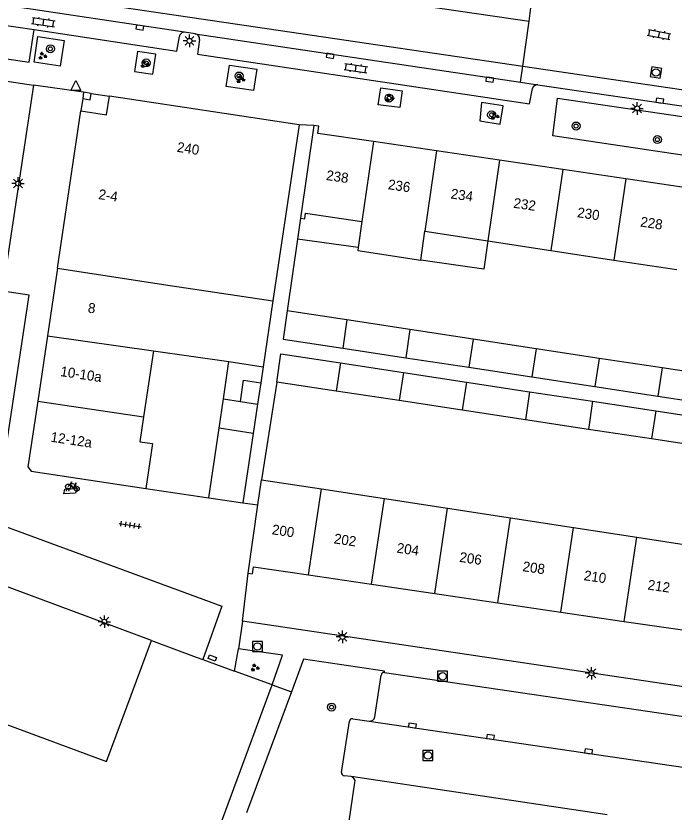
# Model space of a CAD drawing. Extents: x 132999 to 136000, y 398499 to 400501.
# Drawn here: x 134277.5 to 134343.4, y 399484.5 to 399564.2 of the extents above; entities that cross this region are included whole.
import ezdxf

# ---------------------------------------------------------------- set-up
doc = ezdxf.new("R2010")
doc.units = 0
for name, color, linetype in [('gg-afsc-erfafscheiding', 7, 'Continuous'), ('gg-afsc-hekwerk', 7, 'Continuous'), ('gg-anno-huisnummerreeks BGT', 7, 'Continuous'), ('gg-bbg-bijgebouw', 7, 'Continuous'), ('gg-bbg-gedigitaliseerde bebouwing', 7, 'Continuous'), ('gg-bbg-gedigitaliseerde bijgebouw', 7, 'Continuous'), ('gg-bbg-hoofdgebouw', 7, 'Continuous'), ('gg-bbg-luifel en loopbrug', 7, 'Continuous'), ('gg-bbg-onder overbouw', 7, 'Continuous'), ('gg-bbg-pand overbouw', 7, 'Continuous'), ('gg-bbg-pilaar onder overbouw', 7, 'Continuous'), ('gg-bbg-pilaar pand', 7, 'Continuous'), ('gg-bbg-tussenscheiding', 7, 'Continuous'), ('gg-knt-verharding', 7, 'Continuous'), ('gg-knt-verharding nz', 7, 'Continuous'), ('gt-grn-weggrens', 7, 'Continuous'), ('gt-symb-boom', 7, 'Continuous'), ('gt-symb-fietsenrek', 7, 'Continuous'), ('gt-symb-groenvak', 7, 'Continuous'), ('gt-symb-klinker verharding', 7, 'Continuous'), ('gt-symb-kolk', 7, 'Continuous'), ('gt-symb-kolk center center', 7, 'Continuous'), ('gt-symb-lichtmast', 7, 'Continuous'), ('gt-symb-rioolschacht', 7, 'Continuous'), ('gt-symb-tegel verharding', 7, 'Continuous'), ('gt-symb-waterafsluiter', 7, 'Continuous')]:
    doc.layers.add(name, color=color, linetype=linetype)

# ---------------------------------------------------------------- blocks, each defined once
blk = doc.blocks.new('gt0-GRVAK')
at = {"layer": 'gt-symb-groenvak'}
for p, q in [((-0.11, 0.189), (-0.228, 0.24)), ((-0.182, 0.153), (0.088, 0.153)), ((-0.091, 0.211), (-0.156, 0.322)), ((-0.047, 0.214), (-0.047, 0.393)), ((-0.004, 0.211), (0.061, 0.322)), ((0.015, 0.189), (0.133, 0.24)), ((0.262, -0.052), (0.197, 0.059)), ((0.305, -0.049), (0.305, 0.13)), ((0.349, -0.052), (0.414, 0.059)), ((-0.245, -0.228), (-0.363, -0.177)), ((-0.318, -0.264), (-0.047, -0.264)), ((-0.226, -0.206), (-0.291, -0.095)), ((-0.183, -0.203), (-0.183, -0.024)), ((-0.139, -0.206), (-0.074, -0.095)), ((-0.12, -0.228), (-0.002, -0.177)), ((0.243, -0.074), (0.125, -0.023)), ((0.17, -0.11), (0.441, -0.11)), ((0.368, -0.074), (0.486, -0.023))]:
    blk.add_line(p, q, dxfattribs=at)
blk = doc.blocks.new('gt0-KL1')
at = {"layer": 'gt-symb-klinker verharding'}
for p, q in [((-1.15, 0.3), (1.15, 0.3)), ((-1, -0.3), (-1, 0.3)), ((-0.5, 0.3), (-0.5, 0.45)), ((0, -0.3), (0, 0.3)), ((0.5, 0.3), (0.5, 0.45)), ((1, -0.3), (1, 0.3)), ((-1.15, -0.3), (1.15, -0.3)), ((-0.5, -0.45), (-0.5, -0.3)), ((0.5, -0.45), (0.5, -0.3))]:
    blk.add_line(p, q, dxfattribs=at)
blk = doc.blocks.new('gt0-BOOM')
at = {"layer": 'gt-symb-boom'}
for radius in [0.4, 0.2]:
    blk.add_circle((0, 0), radius, dxfattribs=at)
blk = doc.blocks.new('gt0-KOLK')
at = {"layer": 'gt-symb-kolk'}
blk.add_lwpolyline([(0, 0), (0.375, 0), (0.375, 0.4), (-0.375, 0.4), (-0.375, 0), (0, 0)], dxfattribs=at)
blk = doc.blocks.new('gt0-LMAST')
at = {"layer": 'gt-symb-lichtmast'}
for p, q in [((-0.182, 0.173), (-0.447, 0.438)), ((-0.005, 0.246), (-0.005, 0.621)), ((0.172, 0.173), (0.437, 0.438)), ((-0.255, -0.004), (-0.63, -0.004)), ((-0.182, -0.181), (-0.447, -0.446)), ((-0.005, -0.254), (-0.005, -0.629)), ((0.437, -0.446), (0.172, -0.181)), ((0.245, -0.004), (0.62, -0.004))]:
    blk.add_line(p, q, dxfattribs=at)
blk.add_circle((-0.005, -0.004), 0.25, dxfattribs=at)
blk = doc.blocks.new('gt0-RS')
at = {"layer": 'gt-symb-rioolschacht'}
blk.add_lwpolyline([(-0.5, -0.5), (0.5, -0.5), (0.5, 0.5), (-0.5, 0.5)], close=True, dxfattribs=at)
blk.add_circle((0, 0), 0.375, dxfattribs=at)
blk = doc.blocks.new('gt0-WAFSL')
at = {"layer": 'gt-symb-waterafsluiter'}
for p, q in [((-0.5, -0.333), (0, 0.667)), ((0, 0.667), (0.5, -0.333)), ((0.5, -0.333), (-0.5, -0.333))]:
    blk.add_line(p, q, dxfattribs=at)
blk = doc.blocks.new('gt0-FREK')
at = {"layer": 'gt-symb-fietsenrek'}
for p, q in [((0.259, 0.762), (0.294, 0.823)), ((0.294, 0.823), (0.767, 0.714)), ((0.757, 0.841), (0.866, 0.816)), ((0.767, 0.714), (0.84, 0.822)), ((0.54, 0.335), (0.259, 0.762)), ((0.767, 0.714), (0.54, 0.335)), ((0.895, 0.252), (0.767, 0.714))]:
    blk.add_line(p, q, dxfattribs=at)
for points in [[(0.294, 0.823), (0.36, 0.937), (0.452, 0.935)], [(-0.124, 0), (-0.047, 0.312), (0.053, 0.312), (0.12, 0)], [(0.036, 0.476), (0.228, 0.708), (0.259, 0.762)], [(0.54, 0.335), (0.555, 0.305), (0.895, 0.252)]]:
    blk.add_lwpolyline(points, dxfattribs=at)
for centre in [(0.036, 0.476), (0.895, 0.252)]:
    blk.add_circle(centre, 0.252, dxfattribs=at)
blk = doc.blocks.new('gt0-TEG1')
at = {"layer": 'gt-symb-tegel verharding'}
for p, q in [((-1.125, 0), (1.125, 0)), ((-0.9, -0.25), (-0.9, 0.25)), ((-0.45, -0.25), (-0.45, 0.25)), ((0, -0.25), (0, 0.25)), ((0.45, -0.25), (0.45, 0.25)), ((0.9, -0.25), (0.9, 0.25))]:
    blk.add_line(p, q, dxfattribs=at)
blk = doc.blocks.new('gt0-KOLKCC')
at = {"layer": 'gt-symb-kolk center center'}
blk.add_lwpolyline([(-0.375, 0.2), (0.375, 0.2), (0.375, -0.2), (-0.375, -0.2)], close=True, dxfattribs=at)

msp = doc.modelspace()

# ---------------------------------------------------------------- linework, layer by layer
at = {"layer": 'gg-afsc-erfafscheiding'}
for p, q in [((134305.72, 399541.867), (134304.681, 399534.672)), ((134303.652, 399527.546), (134302.09, 399517.76))]:
    msp.add_line(p, q, dxfattribs=at)
at = {"layer": 'gg-afsc-hekwerk'}
msp.add_line((134291.08, 399501.65), (134274.53, 399507.816), dxfattribs=at)
at = {"layer": 'gg-bbg-bijgebouw'}
msp.add_line((134296.84, 399515.95), (134300.25, 399515.46), dxfattribs=at)
at = {"layer": 'gg-bbg-gedigitaliseerde bebouwing'}
for p, q in [((134305.88, 399553.31), (134303.256, 399535.671)), ((134307.36, 399553.23), (134306.023, 399543.969)), ((134312.145, 399543.608), (134311.78, 399541.013)), ((134318.048, 399539.742), (134318.457, 399542.647)), ((134318.457, 399542.647), (134324.769, 399541.685)), ((134324.769, 399541.685), (134331.081, 399540.724)), ((134331.081, 399540.724), (134337.393, 399539.763)), ((134337.393, 399539.763), (134343.705, 399538.801)), ((134303.256, 399535.671), (134302.275, 399529.075)), ((134291.294, 399530.665), (134290.307, 399524.043)), ((134291.294, 399530.665), (134298.85, 399529.585)), ((134302.09, 399517.76), (134308.105, 399516.839)), ((134308.105, 399516.839), (134314.419, 399515.873)), ((134314.419, 399515.873), (134320.733, 399514.907)), ((134320.733, 399514.907), (134327.047, 399513.94)), ((134327.047, 399513.94), (134333.361, 399512.974)), ((134333.361, 399512.974), (134339.674, 399512.008)), ((134339.674, 399512.008), (134345.988, 399511.041))]:
    msp.add_line(p, q, dxfattribs=at)
for points in [[(134306.023, 399543.969), (134306.439, 399543.905), (134306.525, 399544.464), (134312.145, 399543.608)], [(134311.78, 399541.013), (134311.736, 399540.703), (134318.048, 399539.742)], [(134290.307, 399524.043), (134289.939, 399521.57), (134291.208, 399521.381), (134290.53, 399516.89)]]:
    msp.add_lwpolyline(points, dxfattribs=at)
at = {"layer": 'gg-bbg-gedigitaliseerde bijgebouw'}
for p, q in [((134310.659, 399533.761), (134304.681, 399534.672)), ((134316.972, 399532.8), (134310.659, 399533.761)), ((134323.285, 399531.838), (134316.972, 399532.8)), ((134329.598, 399530.877), (134323.285, 399531.838)), ((134310.234, 399530.944), (134316.547, 399529.983)), ((134335.911, 399529.915), (134329.598, 399530.877)), ((134298.3, 399525.85), (134298.85, 399529.585)), ((134316.547, 399529.983), (134322.86, 399529.021)), ((134342.224, 399528.954), (134335.911, 399529.915)), ((134302.275, 399529.075), (134302.037, 399527.473)), ((134310.01, 399529.462), (134316.323, 399528.5)), ((134322.86, 399529.021), (134329.174, 399528.06)), ((134348.536, 399527.992), (134342.224, 399528.954)), ((134316.323, 399528.5), (134322.637, 399527.539)), ((134329.174, 399528.06), (134335.487, 399527.098)), ((134302.037, 399527.473), (134301.72, 399525.341)), ((134309.585, 399526.643), (134303.652, 399527.546)), ((134322.637, 399527.539), (134328.95, 399526.577)), ((134335.487, 399527.098), (134341.8, 399526.136)), ((134315.898, 399525.682), (134309.585, 399526.643)), ((134328.95, 399526.577), (134335.264, 399525.615)), ((134298.3, 399525.85), (134299.988, 399525.599)), ((134299.988, 399525.599), (134301.72, 399525.341)), ((134322.212, 399524.722), (134315.898, 399525.682)), ((134335.264, 399525.615), (134341.577, 399524.654)), ((134341.8, 399526.136), (134348.112, 399525.175)), ((134328.527, 399523.761), (134322.212, 399524.722)), ((134341.577, 399524.654), (134347.89, 399523.692)), ((134334.84, 399522.8), (134328.527, 399523.761)), ((134296.84, 399515.95), (134297.866, 399522.907)), ((134301.281, 399522.394), (134297.866, 399522.907)), ((134301.281, 399522.394), (134300.25, 399515.46)), ((134341.153, 399521.839), (134334.84, 399522.8)), ((134347.467, 399520.878), (134341.153, 399521.839))]:
    msp.add_line(p, q, dxfattribs=at)
for points in [[(134304.681, 399534.672), (134304.274, 399531.852), (134310.234, 399530.944)], [(134303.652, 399527.546), (134304.059, 399530.368), (134310.01, 399529.462)]]:
    msp.add_lwpolyline(points, dxfattribs=at)
at = {"layer": 'gg-bbg-hoofdgebouw'}
for p, q in [((134305.88, 399553.31), (134286.88, 399556.17)), ((134281.678, 399538.939), (134284.02, 399554.69)), ((134319.635, 399550.69), (134313.319, 399551.625)), ((134325.95, 399549.755), (134319.635, 399550.69)), ((134332.266, 399548.82), (134325.95, 399549.755)), ((134338.582, 399547.885), (134332.266, 399548.82)), ((134344.897, 399546.949), (134338.582, 399547.885)), ((134281.678, 399538.939), (134280.674, 399532.183)), ((134280.674, 399532.183), (134279.701, 399525.636)), ((134301.733, 399515.247), (134302.09, 399517.76)), ((134300.76, 399508.4), (134301.733, 399515.247)), ((134306.815, 399508.221), (134313.135, 399507.291)), ((134313.135, 399507.291), (134319.454, 399506.361)), ((134319.454, 399506.361), (134325.773, 399505.432)), ((134325.773, 399505.432), (134332.093, 399504.502)), ((134332.093, 399504.502), (134338.411, 399503.572)), ((134338.411, 399503.572), (134344.731, 399502.642)), ((134296.219, 399499.762), (134299.419, 399498.587)), ((134303.17, 399497.21), (134299.419, 399498.587))]:
    msp.add_line(p, q, dxfattribs=at)
for points in [[(134313.319, 399551.625), (134307.75, 399552.45), (134307.85, 399553.16), (134307.36, 399553.23)], [(134279.701, 399525.636), (134278.72, 399519.04), (134279.06, 399518.61), (134290.53, 399516.89)], [(134300.76, 399508.4), (134301.22, 399508.34), (134301.32, 399509.03), (134306.815, 399508.221)], [(134248.98, 399505.95), (134257.33, 399502.88), (134257.37, 399502.98), (134260.39, 399501.86), (134259.56, 399499.55), (134286.6, 399489.55), (134291.08, 399501.65)], [(134291.08, 399501.65), (134295.573, 399500), (134296.219, 399499.762)], [(134288.532, 399457.791), (134288.59, 399457.77), (134303.17, 399497.21)]]:
    msp.add_lwpolyline(points, dxfattribs=at)
at = {"layer": 'gg-bbg-luifel en loopbrug'}
for p, q in [((134306.023, 399543.969), (134305.72, 399541.867)), ((134311.78, 399541.013), (134305.72, 399541.867)), ((134297.866, 399522.907), (134298.3, 399525.85)), ((134301.72, 399525.341), (134301.281, 399522.394))]:
    msp.add_line(p, q, dxfattribs=at)
msp.add_lwpolyline([(134324.769, 399541.685), (134324.37, 399538.852), (134318.048, 399539.742)], dxfattribs=at)
at = {"layer": 'gg-bbg-onder overbouw'}
msp.add_lwpolyline([(134284.02, 399554.69), (134286.6, 399554.3), (134286.88, 399556.17)], dxfattribs=at)
at = {"layer": 'gg-bbg-pand overbouw'}
for p, q in [((134284.205, 399555.93), (134284.02, 399554.69)), ((134285.04, 399556.445), (134286.88, 399556.17))]:
    msp.add_line(p, q, dxfattribs=at)
at = {"layer": 'gg-bbg-pilaar onder overbouw'}
msp.add_lwpolyline([(134284.205, 399555.93), (134284.939, 399555.813), (134285.04, 399556.445)], dxfattribs=at)
at = {"layer": 'gg-bbg-pilaar pand'}
for p, q in [((134284.293, 399556.564), (134284.205, 399555.93)), ((134285.04, 399556.445), (134284.293, 399556.564))]:
    msp.add_line(p, q, dxfattribs=at)
at = {"layer": 'gg-bbg-tussenscheiding'}
for p, q in [((134313.319, 399551.625), (134312.145, 399543.608)), ((134319.635, 399550.69), (134318.457, 399542.647)), ((134325.95, 399549.755), (134324.769, 399541.685)), ((134332.266, 399548.82), (134331.081, 399540.724)), ((134338.582, 399547.885), (134337.393, 399539.763)), ((134281.678, 399538.939), (134292.283, 399537.306)), ((134292.283, 399537.306), (134303.256, 399535.671)), ((134310.659, 399533.761), (134310.234, 399530.944)), ((134316.972, 399532.8), (134316.547, 399529.983)), ((134280.674, 399532.183), (134291.294, 399530.665)), ((134323.285, 399531.838), (134322.86, 399529.021)), ((134329.598, 399530.877), (134329.174, 399528.06)), ((134298.85, 399529.585), (134302.275, 399529.075)), ((134335.911, 399529.915), (134335.487, 399527.098)), ((134310.01, 399529.462), (134309.585, 399526.643)), ((134342.224, 399528.954), (134341.8, 399526.136)), ((134316.323, 399528.5), (134315.898, 399525.682)), ((134322.637, 399527.539), (134322.212, 399524.722)), ((134328.95, 399526.577), (134328.527, 399523.761)), ((134279.701, 399525.636), (134290.307, 399524.043)), ((134335.264, 399525.615), (134334.84, 399522.8)), ((134341.577, 399524.654), (134341.153, 399521.839)), ((134306.815, 399508.221), (134308.105, 399516.839)), ((134313.135, 399507.291), (134314.419, 399515.873)), ((134319.454, 399506.361), (134320.733, 399514.907)), ((134325.773, 399505.432), (134327.047, 399513.94)), ((134332.093, 399504.502), (134333.361, 399512.974)), ((134338.411, 399503.572), (134339.674, 399512.008))]:
    msp.add_line(p, q, dxfattribs=at)
msp.add_lwpolyline([(134299.988, 399525.599), (134300.306, 399527.73), (134302.037, 399527.473)], dxfattribs=at)
at = {"layer": 'gg-knt-verharding'}
for p, q in [((134294.406, 399562.569), (134271.147, 399566.076)), ((134328.892, 399563.671), (134329.077, 399565.01)), ((134270.907, 399564.107), (134279.344, 399562.838)), ((134328.272, 399559.175), (134328.892, 399563.671)), ((134295.473, 399562.424), (134294.406, 399562.569)), ((134295.473, 399562.424), (134328.051, 399557.57)), ((134328.051, 399557.57), (134328.272, 399559.175)), ((134328.272, 399559.175), (134353.68, 399555.459)), ((134328.051, 399557.57), (134329.778, 399557.313)), ((134279.27, 399557.262), (134276.164, 399536.633)), ((134329.778, 399557.313), (134361.684, 399552.608)), ((134290.53, 399516.89), (134296.84, 399515.95)), ((134300.19, 399503.6), (134300.76, 399508.4)), ((134362.67, 399494.31), (134300.19, 399503.6)), ((134299.419, 399498.587), (134299.8, 399500.81)), ((134314.419, 399498.447), (134349.268, 399493.311)), ((134313.448, 399494.006), (134314.072, 399498.192)), ((134305.096, 399496.503), (134300.602, 399484.407)), ((134311.247, 399493.822), (134312.88, 399493.581)), ((134310.132, 399488.449), (134310.912, 399493.569)), ((134311.095, 399488.022), (134310.381, 399488.11)), ((134310.843, 399483.319), (134311.468, 399487.438))]:
    msp.add_line(p, q, dxfattribs=at)
for points in [[(134259.689, 399562.427), (134278.85, 399559.591), (134279.344, 399562.838)], [(134279.344, 399562.838), (134293.626, 399560.69), (134293.885, 399562.142)], [(134279.33, 399559.574), (134279.711, 399562.153), (134282.332, 399561.749), (134281.941, 399559.177), (134279.33, 399559.574)], [(134295.895, 399561.852), (134295.698, 399560.373), (134328.945, 399555.423), (134329.232, 399556.93)], [(134289.387, 399558.649), (134291.232, 399558.369), (134291.536, 399560.373), (134289.697, 399560.65), (134289.387, 399558.649)], [(134253.458, 399548.788), (134257.76, 399560.51), (134279.27, 399557.262)], [(134298.578, 399557.137), (134298.899, 399559.276), (134301.643, 399558.867), (134301.316, 399556.735), (134298.578, 399557.137)], [(134313.796, 399555.321), (134314.041, 399557.022), (134316.193, 399556.695), (134315.941, 399555.025), (134313.796, 399555.321)], [(134331.281, 399552.216), (134331.739, 399555.986), (134353.313, 399552.814), (134352.733, 399549.013), (134331.281, 399552.216)], [(134324.147, 399555.531), (134323.958, 399553.703), (134326.007, 399553.354), (134326.295, 399555.206), (134324.147, 399555.531)], [(134272.319, 399522.04), (134276.623, 399521.429), (134278.844, 399536.234), (134276.164, 399536.633)], [(134303.17, 399497.21), (134304.21, 399500.18), (134299.8, 399500.81)], [(134314.419, 399498.447), (134314.438, 399498.58), (134306.312, 399499.774), (134305.096, 399496.503)]]:
    msp.add_lwpolyline(points, dxfattribs=at)
for centre, radius, start, end in [((134294.352, 399562.104), 0.469, 83.37707, 175.29749), ((134295.391, 399561.922), 0.509, 352.13646, 80.70055), ((134329.725, 399556.809), 0.507, 83.94595, 166.1507), ((134314.368, 399498.152), 0.299, 80.26281, 172.35931), ((134311.202, 399493.533), 0.292, 81.14397, 172.97798), ((134312.945, 399494.087), 0.51, 262.72169, 350.88888), ((134310.41, 399488.392), 0.284, 168.4551, 264.14046), ((134310.978, 399487.536), 0.5, 348.64687, 76.48576)]:
    msp.add_arc(centre, radius, start, end, dxfattribs=at)
at = {"layer": 'gg-knt-verharding nz'}
for p, q in [((134272.062, 399572.056), (134328.892, 399563.671)), ((134271.377, 399567.578), (134328.272, 399559.175)), ((134336.707, 399484.209), (134311.095, 399488.022))]:
    msp.add_line(p, q, dxfattribs=at)
for points in [[(134282.3, 399516.335), (134282.425, 399516.82), (134283.695, 399516.884), (134283.486, 399516.428), (134282.3, 399516.335)], [(134274.53, 399507.816), (134276.463, 399513.061), (134298.142, 399505.081), (134296.219, 399499.762)], [(134312.88, 399493.581), (134344.539, 399488.925), (134354.831, 399487.404), (134360.988, 399486.475)]]:
    msp.add_lwpolyline(points, dxfattribs=at)
at = {"layer": 'gt-grn-weggrens'}
for p, q in [((134284.293, 399556.564), (134279.27, 399557.262)), ((134307.36, 399553.23), (134305.88, 399553.31)), ((134300.25, 399515.46), (134301.733, 399515.247)), ((134300.19, 399503.6), (134299.8, 399500.81)), ((134303.17, 399497.21), (134305.096, 399496.503))]:
    msp.add_line(p, q, dxfattribs=at)

# ---------------------------------------------------------------- block references
at = {"layer": 'gt-symb-boom'}
for p in [(134280.966, 399560.92), (134290.559, 399559.505), (134299.864, 399558.195), (134314.881, 399555.98), (134325.137, 399554.306), (134333.604, 399553.186), (134341.747, 399551.822), (134309.12, 399494.986)]:
    msp.add_blockref('gt0-BOOM', p, dxfattribs=at)
at = {"layer": 'gt-symb-fietsenrek'}
msp.add_blockref('gt0-FREK', (134282.707, 399516.599), dxfattribs=at)
at = {"layer": 'gt-symb-groenvak'}
for p in [(134280.17, 399560.206), (134290.394, 399559.388), (134300.004, 399557.854), (134314.93, 399556.014), (134325.46, 399554.174), (134301.437, 399498.932)]:
    msp.add_blockref('gt0-GRVAK', p, dxfattribs=at)
at = {"layer": 'gt-symb-klinker verharding'}
for p, rotation in [((134280.273, 399563.579), -8.219209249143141), ((134341.919, 399562.353), -10.894182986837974), ((134311.556, 399558.979), -8.219209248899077)]:
    msp.add_blockref('gt0-KL1', p, dxfattribs=dict(at, rotation=rotation))
at = {"layer": 'gt-symb-kolk'}
for p, rotation in [((134289.95, 399563.242), 171.43241009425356), ((134309.004, 399560.411), 171.54573827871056), ((134324.988, 399558.03), 171.54573827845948), ((134341.966, 399555.523), -8.340866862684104), ((134317.185, 399492.941), -8.309290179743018), ((134325.002, 399491.799), -8.366355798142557), ((134334.83, 399490.353), -8.366355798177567)]:
    msp.add_blockref('gt0-KOLK', p, dxfattribs=dict(at, rotation=rotation))
at = {"layer": 'gt-symb-kolk center center', "rotation": 159.26285188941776}
msp.add_blockref('gt0-KOLKCC', (134297.182, 399499.908), dxfattribs=at)
at = {"layer": 'gt-symb-lichtmast'}
for p in [(134294.898, 399561.719), (134339.713, 399554.949), (134277.736, 399547.427), (134286.376, 399503.542), (134310.222, 399502.026), (134335.142, 399498.376)]:
    msp.add_blockref('gt0-LMAST', p, dxfattribs=at)
at = {"layer": 'gt-symb-rioolschacht', "rotation": -99.61302586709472}
msp.add_blockref('gt0-RS', (134341.606, 399558.55), dxfattribs=at)
at = {"layer": 'gt-symb-rioolschacht'}
for p in [(134301.704, 399501.06), (134320.236, 399498.069), (134318.774, 399490.146)]:
    msp.add_blockref('gt0-RS', p, dxfattribs=at)
at = {"layer": 'gt-symb-tegel verharding', "rotation": -8.510934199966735}
msp.add_blockref('gt0-TEG1', (134288.955, 399513.216), dxfattribs=at)
at = {"layer": 'gt-symb-waterafsluiter'}
msp.add_blockref('gt0-WAFSL', (134283.507, 399557.063), dxfattribs=at)

# ---------------------------------------------------------------- texts
at = {"layer": 'gg-anno-huisnummerreeks BGT'}
for s, rotation, p in [('240', 351.4, (134293.589, 399550.611)), ('238', 351.5, (134308.533, 399547.786)), ('236', 351.6, (134314.722, 399546.867)), ('2-4', 351.5, (134285.734, 399545.88)), ('234', 351.6, (134321.002, 399545.937)), ('232', 351.6, (134327.286, 399545.007)), ('230', 351.6, (134333.669, 399544.062)), ('228', 351.5, (134339.984, 399543.129)), ('8', 351.5, (134284.671, 399534.513)), ('10-10a', 351.5, (134281.919, 399528.147)), ('12-12a', 351.5, (134280.942, 399521.575)), ('200', 351.6, (134303.101, 399512.305)), ('202', 351.6, (134309.307, 399511.392)), ('204', 351.6, (134315.595, 399510.467)), ('206', 351.7, (134321.876, 399509.541)), ('208', 351.6, (134328.197, 399508.613)), ('210', 351.6, (134334.336, 399507.71)), ('212', 351.6, (134340.722, 399506.77))]:
    msp.add_text(s, height=1, rotation=rotation, dxfattribs=at).set_placement(p)

doc.saveas('drawing.dxf')
